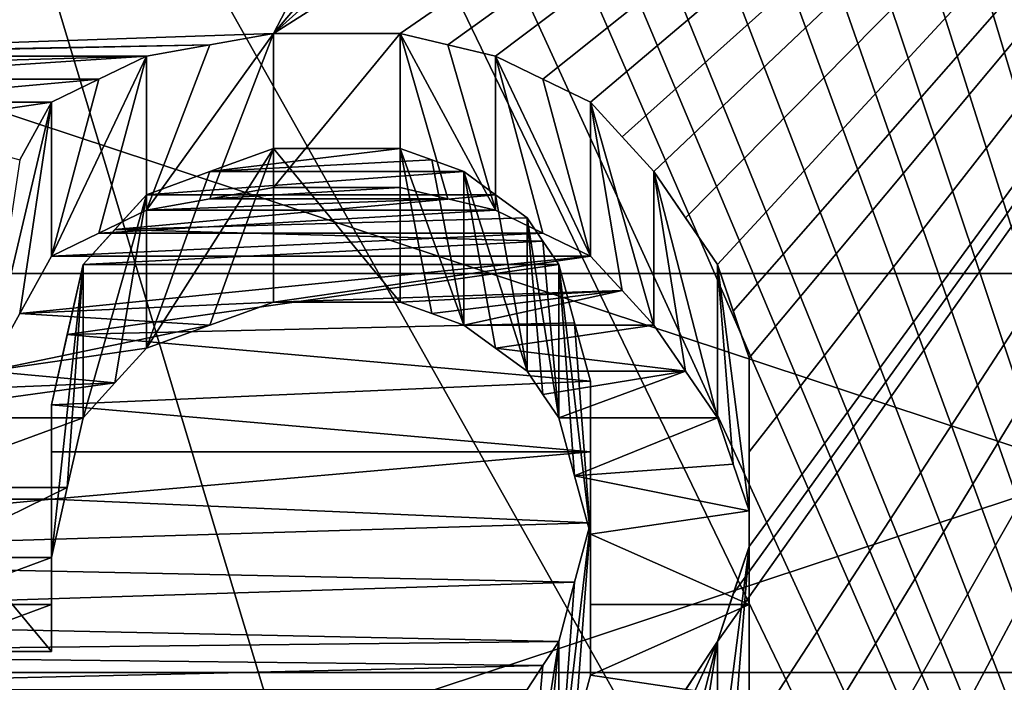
# Model space of a CAD drawing. Header units: millimetres. Extents: x -20 to 172, y -100 to 100.
# Tile 297 of 346: x 120.05 to 123.36, y 31.58 to 33.81. Entities that reach past the tile are written whole.
import ezdxf

# ---------------------------------------------------------------- set-up
doc = ezdxf.new("R2010")
doc.units = ezdxf.units.MM
doc.header["$LTSCALE"] = 37.722908
for name, color, linetype in [('1803', 7, 'CONTINUOUS'), ('1820', 7, 'CONTINUOUS'), ('2406', 7, 'CONTINUOUS'), ('2407', 7, 'CONTINUOUS'), ('3021', 7, 'CONTINUOUS'), ('3038', 7, 'CONTINUOUS'), ('3346', 7, 'CONTINUOUS'), ('3419', 7, 'CONTINUOUS'), ('3420', 7, 'CONTINUOUS'), ('3421', 7, 'CONTINUOUS'), ('3422', 7, 'CONTINUOUS'), ('3423', 7, 'CONTINUOUS'), ('3424', 7, 'CONTINUOUS'), ('3451', 7, 'CONTINUOUS'), ('3452', 7, 'CONTINUOUS'), ('3453', 7, 'CONTINUOUS'), ('3454', 7, 'CONTINUOUS'), ('3455', 7, 'CONTINUOUS'), ('3456', 7, 'CONTINUOUS'), ('3457', 7, 'CONTINUOUS'), ('3458', 7, 'CONTINUOUS'), ('3459', 7, 'CONTINUOUS'), ('3460', 7, 'CONTINUOUS'), ('3461', 7, 'CONTINUOUS'), ('3462', 7, 'CONTINUOUS'), ('3463', 7, 'CONTINUOUS'), ('3470', 7, 'CONTINUOUS'), ('3471', 7, 'CONTINUOUS'), ('3472', 7, 'CONTINUOUS'), ('3473', 7, 'CONTINUOUS'), ('3474', 7, 'CONTINUOUS'), ('3475', 7, 'CONTINUOUS'), ('3624', 7, 'CONTINUOUS'), ('3625', 7, 'CONTINUOUS'), ('3628', 7, 'CONTINUOUS'), ('3629', 7, 'CONTINUOUS'), ('3630', 7, 'CONTINUOUS'), ('3631', 7, 'CONTINUOUS'), ('43', 7, 'CONTINUOUS'), ('48', 7, 'CONTINUOUS')]:
    doc.layers.add(name, color=color, linetype=linetype)

msp = doc.modelspace()

# ---------------------------------------------------------------- linework, layer by layer
at = {"layer": '1803', "color": 250, "linetype": 'Continuous', "true_color": 0x323232}
for points in [[(153.1595, 21.125, -36.5896), (153.1595, 34.3891, -24.5448), (86.8405, 21.125, -36.5896), (153.1595, 21.125, -36.5896)], [(86.8405, 21.125, -36.5896), (153.1595, 34.3891, -24.5448), (86.8405, 34.3891, -24.5448), (86.8405, 21.125, -36.5896)]]:
    msp.add_3dface(points, dxfattribs=at)
at = {"layer": '1820', "color": 250, "linetype": 'Continuous', "true_color": 0x323232}
for points in [[(126.2299, 37.1295, -30.8134), (126.2299, 24.125, -41.7857), (122.4469, 37.1167, -30.8288), (126.2299, 37.1295, -30.8134)], [(122.4469, 37.1167, -30.8288), (126.2299, 24.125, -41.7857), (122.3936, 36.9029, -31.0844), (122.4469, 37.1167, -30.8288)], [(122.3936, 36.9029, -31.0844), (126.2299, 24.125, -41.7857), (122.2343, 36.7243, -31.2952), (122.3936, 36.9029, -31.0844)], [(122.2343, 36.7243, -31.2952), (126.2299, 24.125, -41.7857), (122.0745, 36.5444, -31.5051), (122.2343, 36.7243, -31.2952)], [(122.0745, 36.5444, -31.5051), (126.2299, 24.125, -41.7857), (121.915, 36.4363, -31.63), (122.0745, 36.5444, -31.5051)], [(121.915, 36.4363, -31.63), (126.2299, 24.125, -41.7857), (121.7553, 36.3277, -31.7547), (121.915, 36.4363, -31.63)], [(121.7553, 36.3277, -31.7547), (126.2299, 24.125, -41.7857), (121.5427, 36.2552, -31.8374), (121.7553, 36.3277, -31.7547)], [(121.5427, 36.2552, -31.8374), (126.2299, 24.125, -41.7857), (121.3298, 36.1825, -31.92), (121.5427, 36.2552, -31.8374)], [(121.3298, 36.1825, -31.92), (126.2299, 24.125, -41.7857), (121.1703, 36.1462, -31.9612), (121.3298, 36.1825, -31.92)], [(121.1703, 36.1462, -31.9612), (126.2299, 24.125, -41.7857), (121.0106, 36.1098, -32.0023), (121.1703, 36.1462, -31.9612)], [(121.0106, 36.1098, -32.0023), (126.2299, 24.125, -41.7857), (120.7448, 36.0733, -32.0433), (121.0106, 36.1098, -32.0023)], [(120.7448, 36.0733, -32.0433), (126.2299, 24.125, -41.7857), (120.4787, 36.0369, -32.0844), (120.7448, 36.0733, -32.0433)], [(119.0957, 26.6764, -40.2049), (119.5213, 36.0369, -32.0844), (122.5, 26.1526, -40.5476), (119.0957, 26.6764, -40.2049)], [(120.4787, 36.0369, -32.0844), (126.2299, 24.125, -41.7857), (119.5213, 36.0369, -32.0844), (120.4787, 36.0369, -32.0844)], [(119.5213, 36.0369, -32.0844), (126.2299, 24.125, -41.7857), (122.5, 26.1526, -40.5476), (119.5213, 36.0369, -32.0844)]]:
    msp.add_3dface(points, dxfattribs=at)
at = {"layer": '2406', "color": 250, "linetype": 'Continuous', "true_color": 0x323232}
for points in [[(81.5, 43.165, -19.2183), (158.5, 31.6164, -35.1136), (81.5, 31.6164, -35.1136), (81.5, 43.165, -19.2183)], [(158.5, 43.165, -19.2183), (158.5, 31.6164, -35.1136), (81.5, 43.165, -19.2183), (158.5, 43.165, -19.2183)], [(81.5, 31.6164, -35.1136), (158.5, 14.6011, -44.9374), (81.5, 14.6011, -44.9374), (81.5, 31.6164, -35.1136)], [(158.5, 31.6164, -35.1136), (158.5, 14.6011, -44.9374), (81.5, 31.6164, -35.1136), (158.5, 31.6164, -35.1136)]]:
    msp.add_3dface(points, dxfattribs=at)
at = {"layer": '2407', "color": 250, "linetype": 'Continuous', "true_color": 0x323232}
for points in [[(158.5, 44.9921, -20.0318), (158.5, 32.9547, -36.5999), (81.5, 44.9921, -20.0318), (158.5, 44.9921, -20.0318)], [(81.5, 44.9921, -20.0318), (158.5, 32.9547, -36.5999), (81.5, 32.9547, -36.5999), (81.5, 44.9921, -20.0318)], [(158.5, 32.9547, -36.5999), (158.5, 15.2191, -46.8395), (81.5, 32.9547, -36.5999), (158.5, 32.9547, -36.5999)], [(81.5, 32.9547, -36.5999), (158.5, 15.2191, -46.8395), (81.5, 15.2191, -46.8395), (81.5, 32.9547, -36.5999)]]:
    msp.add_3dface(points, dxfattribs=at)
at = {"layer": '3021', "color": 250, "linetype": 'Continuous', "true_color": 0x323232}
for points in [[(153.1595, 34.3891, 24.5448), (153.1595, 21.125, 36.5896), (86.8405, 34.3891, 24.5448), (153.1595, 34.3891, 24.5448)], [(86.8405, 34.3891, 24.5448), (153.1595, 21.125, 36.5896), (86.8405, 21.125, 36.5896), (86.8405, 34.3891, 24.5448)]]:
    msp.add_3dface(points, dxfattribs=at)
at = {"layer": '3038', "color": 250, "linetype": 'Continuous', "true_color": 0x323232}
for points in [[(121.3298, 33.7593, 34.4728), (126.2299, 37.1295, 30.8134), (120.9043, 33.7593, 34.4728), (121.3298, 33.7593, 34.4728)], [(120.9043, 33.7593, 34.4728), (126.2299, 37.1295, 30.8134), (121.7553, 34.5214, 33.7095), (120.9043, 33.7593, 34.4728)], [(121.4893, 33.7209, 34.5104), (126.2299, 37.1295, 30.8134), (121.3298, 33.7593, 34.4728), (121.4893, 33.7209, 34.5104)], [(121.6489, 33.6824, 34.5479), (126.2299, 37.1295, 30.8134), (121.4893, 33.7209, 34.5104), (121.6489, 33.6824, 34.5479)], [(121.8616, 29.9733, 37.8109), (126.2299, 37.1295, 30.8134), (121.6489, 30.0969, 37.7126), (121.8616, 29.9733, 37.8109)], [(121.6489, 30.0969, 37.7126), (126.2299, 37.1295, 30.8134), (122.3936, 31.7203, 36.3578), (121.6489, 30.0969, 37.7126)], [(121.8085, 33.6054, 34.6228), (126.2299, 37.1295, 30.8134), (121.6489, 33.6824, 34.5479), (121.8085, 33.6054, 34.6228)], [(121.9681, 26.2752, 40.4682), (126.2299, 37.1295, 30.8134), (121.8085, 26.3626, 40.4113), (121.9681, 26.2752, 40.4682)], [(121.8085, 26.3626, 40.4113), (126.2299, 37.1295, 30.8134), (122.3936, 28.1724, 39.1711), (121.8085, 26.3626, 40.4113)], [(121.9681, 33.5282, 34.6976), (126.2299, 37.1295, 30.8134), (121.8085, 33.6054, 34.6228), (121.9681, 33.5282, 34.6976)], [(122.0745, 29.8493, 37.9089), (126.2299, 37.1295, 30.8134), (121.8616, 29.9733, 37.8109), (122.0745, 29.8493, 37.9089)], [(122.0745, 26.1438, 40.5532), (126.2299, 37.1295, 30.8134), (121.9681, 26.2752, 40.4682), (122.0745, 26.1438, 40.5532)], [(126.2299, 37.1295, 30.8134), (121.9681, 33.5282, 34.6976), (122.0744, 33.4123, 34.8092), (126.2299, 37.1295, 30.8134)], [(122.1809, 33.296, 34.9204), (126.2299, 37.1295, 30.8134), (122.0744, 33.4123, 34.8092), (122.1809, 33.296, 34.9204)], [(122.1809, 26.0122, 40.6378), (126.2299, 37.1295, 30.8134), (122.0745, 26.1438, 40.5532), (122.1809, 26.0122, 40.6378)], [(122.234, 29.6423, 38.0709), (126.2299, 37.1295, 30.8134), (122.0745, 29.8493, 37.9089), (122.234, 29.6423, 38.0709)], [(122.2872, 25.8363, 40.7498), (126.2299, 37.1295, 30.8134), (122.1809, 26.0122, 40.6378), (122.2872, 25.8363, 40.7498)], [(122.2872, 33.1407, 35.0678), (126.2299, 37.1295, 30.8134), (122.1809, 33.296, 34.9204), (122.2872, 33.1407, 35.0678)], [(122.3936, 29.4344, 38.2319), (126.2299, 37.1295, 30.8134), (122.234, 29.6423, 38.0709), (122.3936, 29.4344, 38.2319)], [(122.3936, 25.66, 40.8611), (126.2299, 37.1295, 30.8134), (122.2872, 25.8363, 40.7498), (122.3936, 25.66, 40.8611)], [(122.3936, 32.9848, 35.2146), (126.2299, 37.1295, 30.8134), (122.2872, 33.1407, 35.0678), (122.3936, 32.9848, 35.2146)], [(122.4468, 25.4832, 40.9715), (126.2299, 37.1295, 30.8134), (122.3936, 25.66, 40.8611), (122.4468, 25.4832, 40.9715)], [(122.3936, 28.1724, 39.1711), (126.2299, 37.1295, 30.8134), (122.4468, 28.3846, 39.0176), (122.3936, 28.1724, 39.1711)], [(122.4468, 29.226, 38.3915), (126.2299, 37.1295, 30.8134), (122.3936, 29.4344, 38.2319), (122.4468, 29.226, 38.3915)], [(122.3936, 31.7203, 36.3578), (126.2299, 37.1295, 30.8134), (122.4468, 31.8801, 36.2177), (122.3936, 31.7203, 36.3578)], [(122.4468, 32.8285, 35.3603), (126.2299, 37.1295, 30.8134), (122.3936, 32.9848, 35.2146), (122.4468, 32.8285, 35.3603)], [(122.5, 25.306, 41.0813), (126.2299, 37.1295, 30.8134), (122.4468, 25.4832, 40.9715), (122.5, 25.306, 41.0813)], [(122.4468, 28.3846, 39.0176), (126.2299, 37.1295, 30.8134), (122.5, 28.596, 38.863), (122.4468, 28.3846, 39.0176)], [(122.5, 29.0166, 38.5499), (126.2299, 37.1295, 30.8134), (122.4468, 29.226, 38.3915), (122.5, 29.0166, 38.5499)], [(122.4468, 31.8801, 36.2177), (126.2299, 37.1295, 30.8134), (122.5, 32.0393, 36.077), (122.4468, 31.8801, 36.2177)], [(122.5, 32.6715, 35.5054), (126.2299, 37.1295, 30.8134), (122.4468, 32.8285, 35.3603), (122.5, 32.6715, 35.5054)], [(126.2299, 24.125, 41.7857), (126.2299, 37.1295, 30.8134), (122.5, 24.5926, 41.5123), (126.2299, 24.125, 41.7857)], [(122.5, 24.5926, 41.5123), (126.2299, 37.1295, 30.8134), (122.5, 24.9502, 41.2983), (122.5, 24.5926, 41.5123)], [(122.5, 24.9502, 41.2983), (126.2299, 37.1295, 30.8134), (122.5, 25.306, 41.0813), (122.5, 24.9502, 41.2983)], [(122.5, 28.596, 38.863), (126.2299, 37.1295, 30.8134), (122.5, 28.8067, 38.707), (122.5, 28.596, 38.863)], [(122.5, 28.8067, 38.707), (126.2299, 37.1295, 30.8134), (122.5, 29.0166, 38.5499), (122.5, 28.8067, 38.707)], [(122.5, 32.0393, 36.077), (126.2299, 37.1295, 30.8134), (122.5, 32.3567, 35.7926), (122.5, 32.0393, 36.077)], [(122.5, 32.3567, 35.7926), (126.2299, 37.1295, 30.8134), (122.5, 32.6715, 35.5054), (122.5, 32.3567, 35.7926)], [(121.4895, 34.4458, 33.7868), (120.9043, 33.7593, 34.4728), (121.7553, 34.5214, 33.7095), (121.4895, 34.4458, 33.7868)], [(120.6382, 34.4458, 33.7868), (118.2447, 33.6054, 34.6229), (120.9043, 34.37, 33.8639), (120.6382, 34.4458, 33.7868)], [(118.2447, 33.6054, 34.6229), (120.6382, 34.4458, 33.7868), (119.0957, 34.4458, 33.7868), (118.2447, 33.6054, 34.6229)], [(121.2234, 34.37, 33.8639), (120.9043, 33.7593, 34.4728), (121.4895, 34.4458, 33.7868), (121.2234, 34.37, 33.8639)], [(118.2447, 33.6054, 34.6229), (118.4575, 33.6439, 34.5854), (121.2234, 34.37, 33.8639), (118.2447, 33.6054, 34.6229)], [(120.9043, 34.37, 33.8639), (118.2447, 33.6054, 34.6229), (121.2234, 34.37, 33.8639), (120.9043, 34.37, 33.8639)], [(118.6702, 33.6824, 34.5479), (121.2234, 34.37, 33.8639), (118.4575, 33.6439, 34.5854), (118.6702, 33.6824, 34.5479)], [(118.6702, 33.6824, 34.5479), (120.9043, 33.7593, 34.4728), (121.2234, 34.37, 33.8639), (118.6702, 33.6824, 34.5479)], [(120.6915, 33.7209, 34.5104), (120.9043, 33.7593, 34.4728), (118.6702, 33.6824, 34.5479), (120.6915, 33.7209, 34.5104)], [(118.883, 33.6824, 34.5479), (120.6915, 33.7209, 34.5104), (118.6702, 33.6824, 34.5479), (118.883, 33.6824, 34.5479)], [(120.4787, 33.6824, 34.5479), (120.6915, 33.7209, 34.5104), (118.883, 33.6824, 34.5479), (120.4787, 33.6824, 34.5479)], [(119.0957, 33.6439, 34.5854), (120.4787, 33.6824, 34.5479), (118.883, 33.6824, 34.5479), (119.0957, 33.6439, 34.5854)], [(119.3085, 33.6054, 34.6229), (120.4787, 33.6824, 34.5479), (119.0957, 33.6439, 34.5854), (119.3085, 33.6054, 34.6229)], [(120.3192, 33.6054, 34.6228), (120.4787, 33.6824, 34.5479), (119.3085, 33.6054, 34.6229), (120.3192, 33.6054, 34.6228)], [(119.468, 33.5282, 34.6975), (120.3192, 33.6054, 34.6228), (119.3085, 33.6054, 34.6229), (119.468, 33.5282, 34.6975)], [(120.1596, 33.5282, 34.6976), (120.3192, 33.6054, 34.6228), (119.468, 33.5282, 34.6975), (120.1596, 33.5282, 34.6976)], [(119.6277, 33.4509, 34.7721), (120.1596, 33.5282, 34.6976), (119.468, 33.5282, 34.6975), (119.6277, 33.4509, 34.7721)], [(120.0533, 33.335, 34.8833), (120.1596, 33.5282, 34.6976), (119.6277, 33.4509, 34.7721), (120.0533, 33.335, 34.8833)], [(120.9043, 33.3736, 34.8464), (120.6916, 33.2961, 34.9204), (121.3298, 33.3736, 34.8464), (120.9043, 33.3736, 34.8464)], [(121.3298, 33.3736, 34.8464), (120.6916, 33.2961, 34.9204), (121.4361, 33.3348, 34.8834), (121.3298, 33.3736, 34.8464)], [(121.4361, 33.3348, 34.8834), (120.6916, 33.2961, 34.9204), (121.5426, 33.296, 34.9204), (121.4361, 33.3348, 34.8834)], [(120.6916, 33.2961, 34.9204), (120.4787, 33.2184, 34.9943), (121.5426, 33.296, 34.9204), (120.6916, 33.2961, 34.9204)], [(121.5426, 33.296, 34.9204), (120.4787, 33.2184, 34.9943), (121.6489, 33.2184, 34.9943), (121.5426, 33.296, 34.9204)], [(120.4787, 33.2184, 34.9943), (120.3724, 33.1018, 35.1046), (121.6489, 33.2184, 34.9943), (120.4787, 33.2184, 34.9943)], [(121.6489, 33.2184, 34.9943), (120.3724, 33.1018, 35.1046), (121.7553, 33.1406, 35.0679), (121.6489, 33.2184, 34.9943)], [(121.7553, 33.1406, 35.0679), (120.3724, 33.1018, 35.1046), (121.8085, 33.0628, 35.1414), (121.7553, 33.1406, 35.0679)], [(120.3724, 33.1018, 35.1046), (120.266, 32.9848, 35.2146), (121.8085, 33.0628, 35.1414), (120.3724, 33.1018, 35.1046)], [(121.8085, 33.0628, 35.1414), (120.266, 32.9848, 35.2146), (121.8617, 32.9848, 35.2146), (121.8085, 33.0628, 35.1414)], [(120.266, 32.9848, 35.2146), (120.2128, 32.7502, 35.4329), (121.8617, 32.9848, 35.2146), (120.266, 32.9848, 35.2146)], [(121.8617, 32.9848, 35.2146), (120.2128, 32.7502, 35.4329), (121.9149, 32.7893, 35.3966), (121.8617, 32.9848, 35.2146)], [(121.9149, 32.7893, 35.3966), (120.2128, 32.7502, 35.4329), (121.9681, 32.5929, 35.5776), (121.9149, 32.7893, 35.3966)], [(120.2128, 32.7502, 35.4329), (120.1596, 32.5142, 35.6495), (121.9681, 32.5929, 35.5776), (120.2128, 32.7502, 35.4329)], [(121.9681, 32.5929, 35.5776), (120.1596, 32.5142, 35.6495), (121.9681, 32.3565, 35.7927), (121.9681, 32.5929, 35.5776)], [(120.1596, 32.5142, 35.6495), (120.1596, 32.3564, 35.7928), (121.9681, 32.3565, 35.7927), (120.1596, 32.5142, 35.6495)], [(120.1596, 32.3564, 35.7928), (120.1596, 32.1981, 35.9353), (121.9681, 32.3565, 35.7927), (120.1596, 32.3564, 35.7928)], [(121.9681, 32.3565, 35.7927), (120.1596, 32.1981, 35.9353), (121.9681, 32.1187, 36.0063), (121.9681, 32.3565, 35.7927)], [(119.734, 32.1981, 35.9353), (118.0851, 31.9996, 36.1121), (120.1596, 32.1981, 35.9353), (119.734, 32.1981, 35.9353)], [(120.1596, 32.1981, 35.9353), (118.0851, 31.9996, 36.1121), (121.9681, 32.1187, 36.0063), (120.1596, 32.1981, 35.9353)], [(121.9681, 32.1187, 36.0063), (118.0851, 31.9996, 36.1121), (121.9149, 31.92, 36.1826), (121.9681, 32.1187, 36.0063)], [(118.0851, 31.9996, 36.1121), (118.1383, 31.8002, 36.2879), (121.9149, 31.92, 36.1826), (118.0851, 31.9996, 36.1121)], [(121.9149, 31.92, 36.1826), (118.1383, 31.8002, 36.2879), (121.8617, 31.7203, 36.3578), (121.9149, 31.92, 36.1826)], [(118.1383, 31.8002, 36.2879), (118.2446, 31.6803, 36.3926), (121.8617, 31.7203, 36.3578), (118.1383, 31.8002, 36.2879)], [(121.8617, 31.7203, 36.3578), (118.2446, 31.6803, 36.3926), (121.8085, 31.6402, 36.4274), (121.8617, 31.7203, 36.3578)], [(122.2873, 31.5601, 36.4969), (121.6489, 30.0969, 37.7126), (122.3936, 31.7203, 36.3578), (122.2873, 31.5601, 36.4969)], [(118.2446, 31.6803, 36.3926), (118.3511, 31.56, 36.4969), (121.8085, 31.6402, 36.4274), (118.2446, 31.6803, 36.3926)], [(121.8085, 31.6402, 36.4274), (118.3511, 31.56, 36.4969), (121.7553, 31.56, 36.4969), (121.8085, 31.6402, 36.4274)]]:
    msp.add_3dface(points, dxfattribs=at)
at = {"layer": '3346', "color": 250, "linetype": 'Continuous', "true_color": 0x323232}
for points in [[(121.4893, 33.2044, 33.6159), (121.3298, 33.2427, 33.578), (120.6915, 33.2044, 33.6159), (121.4893, 33.2044, 33.6159)], [(121.3298, 33.2427, 33.578), (120.9043, 33.2427, 33.578), (120.6915, 33.2044, 33.6159), (121.3298, 33.2427, 33.578)], [(121.6489, 33.1661, 33.6537), (121.4893, 33.2044, 33.6159), (120.4787, 33.1661, 33.6537), (121.6489, 33.1661, 33.6537)], [(121.4893, 33.2044, 33.6159), (120.6915, 33.2044, 33.6159), (120.4787, 33.1661, 33.6537), (121.4893, 33.2044, 33.6159)], [(121.8084, 33.0894, 33.7291), (121.6489, 33.1661, 33.6537), (120.3192, 33.0894, 33.7291), (121.8084, 33.0894, 33.7291)], [(121.6489, 33.1661, 33.6537), (120.4787, 33.1661, 33.6537), (120.3192, 33.0894, 33.7291), (121.6489, 33.1661, 33.6537)], [(121.9681, 33.0125, 33.8044), (121.8084, 33.0894, 33.7291), (120.1596, 33.0125, 33.8044), (121.9681, 33.0125, 33.8044)], [(121.8084, 33.0894, 33.7291), (120.3192, 33.0894, 33.7291), (120.1596, 33.0125, 33.8044), (121.8084, 33.0894, 33.7291)], [(121.9681, 33.0125, 33.8044), (120.1596, 33.0125, 33.8044), (120.0533, 32.82, 33.9913), (121.9681, 33.0125, 33.8044)], [(121.9681, 33.0125, 33.8044), (120.0533, 32.82, 33.9913), (120.9043, 32.8584, 33.9542), (121.9681, 33.0125, 33.8044)], [(121.9681, 33.0125, 33.8044), (120.9043, 32.8584, 33.9542), (122.0744, 32.8971, 33.9167), (121.9681, 33.0125, 33.8044)], [(120.9043, 32.8584, 33.9542), (121.3298, 32.8584, 33.9542), (122.0744, 32.8971, 33.9167), (120.9043, 32.8584, 33.9542)], [(121.3298, 32.8584, 33.9542), (121.4361, 32.8199, 33.9915), (122.0744, 32.8971, 33.9167), (121.3298, 32.8584, 33.9542)], [(121.4361, 32.8199, 33.9915), (121.5426, 32.7812, 34.0287), (122.0744, 32.8971, 33.9167), (121.4361, 32.8199, 33.9915)], [(121.5426, 32.7812, 34.0287), (122.1809, 32.7812, 34.0287), (122.0744, 32.8971, 33.9167), (121.5426, 32.7812, 34.0287)], [(120.0533, 32.82, 33.9913), (120.6916, 32.7812, 34.0287), (120.9043, 32.8584, 33.9542), (120.0533, 32.82, 33.9913)], [(120.0533, 32.82, 33.9913), (119.9468, 32.6264, 34.1772), (120.6916, 32.7812, 34.0287), (120.0533, 32.82, 33.9913)], [(119.9468, 32.6264, 34.1772), (120.4787, 32.7039, 34.1031), (120.6916, 32.7812, 34.0287), (119.9468, 32.6264, 34.1772)], [(121.5426, 32.7812, 34.0287), (121.6489, 32.7039, 34.103), (122.1809, 32.7812, 34.0287), (121.5426, 32.7812, 34.0287)], [(121.6489, 32.7039, 34.103), (122.2872, 32.6265, 34.1771), (122.1809, 32.7812, 34.0287), (121.6489, 32.7039, 34.103)], [(119.9468, 32.6264, 34.1772), (120.3724, 32.5877, 34.2141), (120.4787, 32.7039, 34.1031), (119.9468, 32.6264, 34.1772)], [(121.6489, 32.7039, 34.103), (121.7553, 32.6264, 34.1772), (122.2872, 32.6265, 34.1771), (121.6489, 32.7039, 34.103)], [(119.9468, 32.6264, 34.1772), (119.4148, 32.5488, 34.2511), (120.3724, 32.5877, 34.2141), (119.9468, 32.6264, 34.1772)], [(121.7553, 32.6264, 34.1772), (121.8085, 32.5488, 34.2511), (122.2872, 32.6265, 34.1771), (121.7553, 32.6264, 34.1772)], [(121.8085, 32.5488, 34.2511), (121.8617, 32.471, 34.3248), (122.2872, 32.6265, 34.1771), (121.8085, 32.5488, 34.2511)], [(121.8617, 32.471, 34.3248), (122.3936, 32.471, 34.3248), (122.2872, 32.6265, 34.1771), (121.8617, 32.471, 34.3248)], [(119.4148, 32.5488, 34.2511), (119.5213, 32.471, 34.3248), (120.3724, 32.5877, 34.2141), (119.4148, 32.5488, 34.2511)], [(119.5213, 32.471, 34.3248), (120.266, 32.471, 34.3248), (120.3724, 32.5877, 34.2141), (119.5213, 32.471, 34.3248)], [(119.5213, 32.471, 34.3248), (119.6276, 32.2373, 34.5444), (120.266, 32.471, 34.3248), (119.5213, 32.471, 34.3248)], [(119.6276, 32.2373, 34.5444), (120.2128, 32.2373, 34.5445), (120.266, 32.471, 34.3248), (119.6276, 32.2373, 34.5444)], [(121.8617, 32.471, 34.3248), (121.9149, 32.2763, 34.508), (122.3936, 32.471, 34.3248), (121.8617, 32.471, 34.3248)], [(121.9149, 32.2763, 34.508), (122.4468, 32.3153, 34.4715), (122.3936, 32.471, 34.3248), (121.9149, 32.2763, 34.508)], [(121.9149, 32.2763, 34.508), (122.5, 32.1589, 34.6175), (122.4468, 32.3153, 34.4715), (121.9149, 32.2763, 34.508)], [(121.9149, 32.2763, 34.508), (121.9681, 32.0805, 34.6901), (122.5, 32.1589, 34.6175), (121.9149, 32.2763, 34.508)], [(119.6276, 32.2373, 34.5444), (119.734, 32.002, 34.7625), (120.2128, 32.2373, 34.5445), (119.6276, 32.2373, 34.5444)], [(119.734, 32.002, 34.7625), (120.1596, 32.002, 34.7625), (120.2128, 32.2373, 34.5445), (119.734, 32.002, 34.7625)], [(121.9681, 32.0805, 34.6901), (122.5, 31.845, 34.9064), (122.5, 32.1589, 34.6175), (121.9681, 32.0805, 34.6901)], [(121.9681, 32.0805, 34.6901), (121.9681, 31.8449, 34.9065), (122.5, 31.845, 34.9064), (121.9681, 32.0805, 34.6901)], [(119.734, 32.002, 34.7625), (119.734, 31.8448, 34.9066), (120.1596, 32.002, 34.7625), (119.734, 32.002, 34.7625)], [(119.734, 31.8448, 34.9066), (120.1596, 31.8448, 34.9066), (120.1596, 32.002, 34.7625), (119.734, 31.8448, 34.9066)], [(119.734, 31.8448, 34.9066), (119.734, 31.6869, 35.05), (120.1596, 31.8448, 34.9066), (119.734, 31.8448, 34.9066)], [(119.734, 31.6869, 35.05), (120.1596, 31.6869, 35.05), (120.1596, 31.8448, 34.9066), (119.734, 31.6869, 35.05)], [(121.9681, 31.8449, 34.9065), (121.9681, 31.6078, 35.1213), (122.5, 31.845, 34.9064), (121.9681, 31.8449, 34.9065)], [(121.9681, 31.6078, 35.1213), (122.5, 31.5286, 35.1925), (122.5, 31.845, 34.9064), (121.9681, 31.6078, 35.1213)], [(121.9681, 31.6078, 35.1213), (121.9149, 31.4097, 35.2987), (122.5, 31.5286, 35.1925), (121.9681, 31.6078, 35.1213)]]:
    msp.add_3dface(points, dxfattribs=at)
at = {"layer": '3419', "color": 250, "linetype": 'Continuous', "true_color": 0x323232}
for points in [[(121.6489, 33.6824, 34.5479), (121.9681, 33.0125, 33.8044), (121.8085, 33.6054, 34.6228), (121.6489, 33.6824, 34.5479)], [(121.9681, 33.0125, 33.8044), (121.6489, 33.6824, 34.5479), (121.8084, 33.0894, 33.7291), (121.9681, 33.0125, 33.8044)], [(121.8084, 33.0894, 33.7291), (121.6489, 33.6824, 34.5479), (121.6489, 33.1661, 33.6537), (121.8084, 33.0894, 33.7291)], [(121.9681, 33.5282, 34.6976), (121.8085, 33.6054, 34.6228), (121.9681, 33.0125, 33.8044), (121.9681, 33.5282, 34.6976)]]:
    msp.add_3dface(points, dxfattribs=at)
at = {"layer": '3420', "color": 250, "linetype": 'Continuous', "true_color": 0x323232}
for points in [[(121.3298, 33.7593, 34.4728), (121.6489, 33.1661, 33.6537), (121.4893, 33.7209, 34.5104), (121.3298, 33.7593, 34.4728)], [(121.6489, 33.1661, 33.6537), (121.3298, 33.7593, 34.4728), (121.4893, 33.2044, 33.6159), (121.6489, 33.1661, 33.6537)], [(121.4893, 33.2044, 33.6159), (121.3298, 33.7593, 34.4728), (121.3298, 33.2427, 33.578), (121.4893, 33.2044, 33.6159)], [(121.6489, 33.6824, 34.5479), (121.4893, 33.7209, 34.5104), (121.6489, 33.1661, 33.6537), (121.6489, 33.6824, 34.5479)]]:
    msp.add_3dface(points, dxfattribs=at)
at = {"layer": '3421', "color": 250, "linetype": 'Continuous', "true_color": 0x323232}
for points in [[(121.3298, 33.7593, 34.4728), (120.9043, 33.7593, 34.4728), (120.9043, 33.2427, 33.578), (121.3298, 33.7593, 34.4728)], [(121.3298, 33.2427, 33.578), (121.3298, 33.7593, 34.4728), (120.9043, 33.2427, 33.578), (121.3298, 33.2427, 33.578)]]:
    msp.add_3dface(points, dxfattribs=at)
at = {"layer": '3422', "color": 250, "linetype": 'Continuous', "true_color": 0x323232}
for points in [[(120.9043, 33.7593, 34.4728), (120.6915, 33.7209, 34.5104), (120.4787, 33.1661, 33.6537), (120.9043, 33.7593, 34.4728)], [(120.6915, 33.2044, 33.6159), (120.9043, 33.7593, 34.4728), (120.4787, 33.1661, 33.6537), (120.6915, 33.2044, 33.6159)], [(120.9043, 33.2427, 33.578), (120.9043, 33.7593, 34.4728), (120.6915, 33.2044, 33.6159), (120.9043, 33.2427, 33.578)], [(120.6915, 33.7209, 34.5104), (120.4787, 33.6824, 34.5479), (120.4787, 33.1661, 33.6537), (120.6915, 33.7209, 34.5104)]]:
    msp.add_3dface(points, dxfattribs=at)
at = {"layer": '3423', "color": 250, "linetype": 'Continuous', "true_color": 0x323232}
for points in [[(120.4787, 33.6824, 34.5479), (120.3192, 33.6054, 34.6228), (120.1596, 33.0125, 33.8044), (120.4787, 33.6824, 34.5479)], [(120.3192, 33.0894, 33.7291), (120.4787, 33.6824, 34.5479), (120.1596, 33.0125, 33.8044), (120.3192, 33.0894, 33.7291)], [(120.4787, 33.1661, 33.6537), (120.4787, 33.6824, 34.5479), (120.3192, 33.0894, 33.7291), (120.4787, 33.1661, 33.6537)], [(120.3192, 33.6054, 34.6228), (120.1596, 33.5282, 34.6976), (120.1596, 33.0125, 33.8044), (120.3192, 33.6054, 34.6228)]]:
    msp.add_3dface(points, dxfattribs=at)
at = {"layer": '3424', "color": 250, "linetype": 'Continuous', "true_color": 0x323232}
for points in [[(120.1596, 33.5282, 34.6976), (120.0533, 33.335, 34.8833), (119.9468, 32.6264, 34.1772), (120.1596, 33.5282, 34.6976)], [(120.0533, 32.82, 33.9913), (120.1596, 33.5282, 34.6976), (119.9468, 32.6264, 34.1772), (120.0533, 32.82, 33.9913)], [(120.1596, 33.0125, 33.8044), (120.1596, 33.5282, 34.6976), (120.0533, 32.82, 33.9913), (120.1596, 33.0125, 33.8044)]]:
    msp.add_3dface(points, dxfattribs=at)
at = {"layer": '3451', "color": 250, "linetype": 'Continuous', "true_color": 0x323232}
for points in [[(119.734, 32.1981, 35.9353), (120.1596, 32.1981, 35.9353), (120.1596, 31.6869, 35.05), (119.734, 32.1981, 35.9353)], [(119.734, 31.6869, 35.05), (119.734, 32.1981, 35.9353), (120.1596, 31.6869, 35.05), (119.734, 31.6869, 35.05)]]:
    msp.add_3dface(points, dxfattribs=at)
at = {"layer": '3452', "color": 250, "linetype": 'Continuous', "true_color": 0x323232}
for points in [[(120.1596, 32.1981, 35.9353), (120.1596, 32.3564, 35.7928), (120.1596, 32.5142, 35.6495), (120.1596, 32.1981, 35.9353)], [(120.1596, 32.1981, 35.9353), (120.1596, 32.5142, 35.6495), (120.1596, 31.6869, 35.05), (120.1596, 32.1981, 35.9353)], [(120.1596, 31.6869, 35.05), (120.1596, 32.5142, 35.6495), (120.1596, 31.8448, 34.9066), (120.1596, 31.6869, 35.05)], [(120.1596, 31.8448, 34.9066), (120.1596, 32.5142, 35.6495), (120.1596, 32.002, 34.7625), (120.1596, 31.8448, 34.9066)]]:
    msp.add_3dface(points, dxfattribs=at)
at = {"layer": '3453', "color": 250, "linetype": 'Continuous', "true_color": 0x323232}
for points in [[(120.1596, 32.5142, 35.6495), (120.2128, 32.7502, 35.4329), (120.266, 32.9848, 35.2146), (120.1596, 32.5142, 35.6495)], [(120.1596, 32.5142, 35.6495), (120.266, 32.9848, 35.2146), (120.1596, 32.002, 34.7625), (120.1596, 32.5142, 35.6495)], [(120.1596, 32.002, 34.7625), (120.266, 32.9848, 35.2146), (120.2128, 32.2373, 34.5445), (120.1596, 32.002, 34.7625)], [(120.2128, 32.2373, 34.5445), (120.266, 32.9848, 35.2146), (120.266, 32.471, 34.3248), (120.2128, 32.2373, 34.5445)]]:
    msp.add_3dface(points, dxfattribs=at)
at = {"layer": '3454', "color": 250, "linetype": 'Continuous', "true_color": 0x323232}
for points in [[(120.266, 32.9848, 35.2146), (120.3724, 33.1018, 35.1046), (120.4787, 33.2184, 34.9943), (120.266, 32.9848, 35.2146)], [(120.266, 32.9848, 35.2146), (120.4787, 33.2184, 34.9943), (120.266, 32.471, 34.3248), (120.266, 32.9848, 35.2146)], [(120.266, 32.471, 34.3248), (120.4787, 33.2184, 34.9943), (120.3724, 32.5877, 34.2141), (120.266, 32.471, 34.3248)], [(120.3724, 32.5877, 34.2141), (120.4787, 33.2184, 34.9943), (120.4787, 32.7039, 34.1031), (120.3724, 32.5877, 34.2141)]]:
    msp.add_3dface(points, dxfattribs=at)
at = {"layer": '3455', "color": 250, "linetype": 'Continuous', "true_color": 0x323232}
for points in [[(120.9043, 33.3736, 34.8464), (120.4787, 32.7039, 34.1031), (120.6916, 33.2961, 34.9204), (120.9043, 33.3736, 34.8464)], [(120.4787, 32.7039, 34.1031), (120.9043, 33.3736, 34.8464), (120.6916, 32.7812, 34.0287), (120.4787, 32.7039, 34.1031)], [(120.6916, 32.7812, 34.0287), (120.9043, 33.3736, 34.8464), (120.9043, 32.8584, 33.9542), (120.6916, 32.7812, 34.0287)], [(120.4787, 33.2184, 34.9943), (120.6916, 33.2961, 34.9204), (120.4787, 32.7039, 34.1031), (120.4787, 33.2184, 34.9943)]]:
    msp.add_3dface(points, dxfattribs=at)
at = {"layer": '3456', "color": 250, "linetype": 'Continuous', "true_color": 0x323232}
for points in [[(120.9043, 33.3736, 34.8464), (121.3298, 33.3736, 34.8464), (121.3298, 32.8584, 33.9542), (120.9043, 33.3736, 34.8464)], [(120.9043, 32.8584, 33.9542), (120.9043, 33.3736, 34.8464), (121.3298, 32.8584, 33.9542), (120.9043, 32.8584, 33.9542)]]:
    msp.add_3dface(points, dxfattribs=at)
at = {"layer": '3457', "color": 250, "linetype": 'Continuous', "true_color": 0x323232}
for points in [[(121.3298, 33.3736, 34.8464), (121.4361, 33.3348, 34.8834), (121.5426, 32.7812, 34.0287), (121.3298, 33.3736, 34.8464)], [(121.3298, 32.8584, 33.9542), (121.3298, 33.3736, 34.8464), (121.4361, 32.8199, 33.9915), (121.3298, 32.8584, 33.9542)], [(121.4361, 32.8199, 33.9915), (121.3298, 33.3736, 34.8464), (121.5426, 32.7812, 34.0287), (121.4361, 32.8199, 33.9915)], [(121.4361, 33.3348, 34.8834), (121.5426, 33.296, 34.9204), (121.5426, 32.7812, 34.0287), (121.4361, 33.3348, 34.8834)]]:
    msp.add_3dface(points, dxfattribs=at)
at = {"layer": '3458', "color": 250, "linetype": 'Continuous', "true_color": 0x323232}
for points in [[(121.5426, 33.296, 34.9204), (121.6489, 33.2184, 34.9943), (121.7553, 32.6264, 34.1772), (121.5426, 33.296, 34.9204)], [(121.5426, 32.7812, 34.0287), (121.5426, 33.296, 34.9204), (121.6489, 32.7039, 34.103), (121.5426, 32.7812, 34.0287)], [(121.6489, 32.7039, 34.103), (121.5426, 33.296, 34.9204), (121.7553, 32.6264, 34.1772), (121.6489, 32.7039, 34.103)], [(121.6489, 33.2184, 34.9943), (121.7553, 33.1406, 35.0679), (121.7553, 32.6264, 34.1772), (121.6489, 33.2184, 34.9943)]]:
    msp.add_3dface(points, dxfattribs=at)
at = {"layer": '3459', "color": 250, "linetype": 'Continuous', "true_color": 0x323232}
for points in [[(121.7553, 33.1406, 35.0679), (121.8085, 33.0628, 35.1414), (121.8617, 32.471, 34.3248), (121.7553, 33.1406, 35.0679)], [(121.7553, 32.6264, 34.1772), (121.7553, 33.1406, 35.0679), (121.8085, 32.5488, 34.2511), (121.7553, 32.6264, 34.1772)], [(121.8085, 32.5488, 34.2511), (121.7553, 33.1406, 35.0679), (121.8617, 32.471, 34.3248), (121.8085, 32.5488, 34.2511)], [(121.8085, 33.0628, 35.1414), (121.8617, 32.9848, 35.2146), (121.8617, 32.471, 34.3248), (121.8085, 33.0628, 35.1414)]]:
    msp.add_3dface(points, dxfattribs=at)
at = {"layer": '3460', "color": 250, "linetype": 'Continuous', "true_color": 0x323232}
for points in [[(121.8617, 32.9848, 35.2146), (121.9149, 32.7893, 35.3966), (121.9681, 32.0805, 34.6901), (121.8617, 32.9848, 35.2146)], [(121.8617, 32.471, 34.3248), (121.8617, 32.9848, 35.2146), (121.9149, 32.2763, 34.508), (121.8617, 32.471, 34.3248)], [(121.9149, 32.2763, 34.508), (121.8617, 32.9848, 35.2146), (121.9681, 32.0805, 34.6901), (121.9149, 32.2763, 34.508)], [(121.9149, 32.7893, 35.3966), (121.9681, 32.5929, 35.5776), (121.9681, 32.0805, 34.6901), (121.9149, 32.7893, 35.3966)]]:
    msp.add_3dface(points, dxfattribs=at)
at = {"layer": '3461', "color": 250, "linetype": 'Continuous', "true_color": 0x323232}
for points in [[(121.9681, 32.5929, 35.5776), (121.9681, 32.3565, 35.7927), (121.9681, 31.6078, 35.1213), (121.9681, 32.5929, 35.5776)], [(121.9681, 32.0805, 34.6901), (121.9681, 32.5929, 35.5776), (121.9681, 31.8449, 34.9065), (121.9681, 32.0805, 34.6901)], [(121.9681, 31.8449, 34.9065), (121.9681, 32.5929, 35.5776), (121.9681, 31.6078, 35.1213), (121.9681, 31.8449, 34.9065)], [(121.9681, 32.3565, 35.7927), (121.9681, 32.1187, 36.0063), (121.9681, 31.6078, 35.1213), (121.9681, 32.3565, 35.7927)]]:
    msp.add_3dface(points, dxfattribs=at)
at = {"layer": '3462', "color": 250, "linetype": 'Continuous', "true_color": 0x323232}
for points in [[(121.9681, 32.1187, 36.0063), (121.9149, 31.92, 36.1826), (121.8617, 31.2105, 35.4749), (121.9681, 32.1187, 36.0063)], [(121.9149, 31.4097, 35.2987), (121.9681, 32.1187, 36.0063), (121.8617, 31.2105, 35.4749), (121.9149, 31.4097, 35.2987)], [(121.9681, 31.6078, 35.1213), (121.9681, 32.1187, 36.0063), (121.9149, 31.4097, 35.2987), (121.9681, 31.6078, 35.1213)], [(121.9149, 31.92, 36.1826), (121.8617, 31.7203, 36.3578), (121.8617, 31.2105, 35.4749), (121.9149, 31.92, 36.1826)]]:
    msp.add_3dface(points, dxfattribs=at)
at = {"layer": '3463', "color": 250, "linetype": 'Continuous', "true_color": 0x323232}
for points in [[(121.8617, 31.7203, 36.3578), (121.8085, 31.6402, 36.4274), (121.7553, 31.0507, 35.6148), (121.8617, 31.7203, 36.3578)], [(121.8085, 31.1307, 35.5449), (121.8617, 31.7203, 36.3578), (121.7553, 31.0507, 35.6148), (121.8085, 31.1307, 35.5449)], [(121.8617, 31.2105, 35.4749), (121.8617, 31.7203, 36.3578), (121.8085, 31.1307, 35.5449), (121.8617, 31.2105, 35.4749)], [(121.8085, 31.6402, 36.4274), (121.7553, 31.56, 36.4969), (121.7553, 31.0507, 35.6148), (121.8085, 31.6402, 36.4274)]]:
    msp.add_3dface(points, dxfattribs=at)
at = {"layer": '3470', "color": 250, "linetype": 'Continuous', "true_color": 0x323232}
for points in [[(122.1809, 31.3994, 36.6353), (122.2873, 31.5601, 36.4969), (122.3936, 31.7203, 36.3578), (122.1809, 31.3994, 36.6353)], [(122.1809, 31.3994, 36.6353), (122.3936, 31.7203, 36.3578), (122.1809, 30.8905, 35.7539), (122.1809, 31.3994, 36.6353)], [(122.1809, 30.8905, 35.7539), (122.3936, 31.7203, 36.3578), (122.2873, 31.0508, 35.6147), (122.1809, 30.8905, 35.7539)], [(122.2873, 31.0508, 35.6147), (122.3936, 31.7203, 36.3578), (122.3936, 31.2105, 35.4749), (122.2873, 31.0508, 35.6147)]]:
    msp.add_3dface(points, dxfattribs=at)
at = {"layer": '3471', "color": 250, "linetype": 'Continuous', "true_color": 0x323232}
for points in [[(122.3936, 31.7203, 36.3578), (122.4468, 31.8801, 36.2177), (122.5, 32.0393, 36.077), (122.3936, 31.7203, 36.3578)], [(122.3936, 31.7203, 36.3578), (122.5, 32.0393, 36.077), (122.3936, 31.2105, 35.4749), (122.3936, 31.7203, 36.3578)], [(122.3936, 31.2105, 35.4749), (122.5, 32.0393, 36.077), (122.4468, 31.3699, 35.334), (122.3936, 31.2105, 35.4749)], [(122.4468, 31.3699, 35.334), (122.5, 32.0393, 36.077), (122.5, 31.5286, 35.1925), (122.4468, 31.3699, 35.334)]]:
    msp.add_3dface(points, dxfattribs=at)
at = {"layer": '3472', "color": 250, "linetype": 'Continuous', "true_color": 0x323232}
for points in [[(122.5, 32.0393, 36.077), (122.5, 32.3567, 35.7926), (122.5, 32.6715, 35.5054), (122.5, 32.0393, 36.077)], [(122.5, 32.0393, 36.077), (122.5, 32.6715, 35.5054), (122.5, 31.5286, 35.1925), (122.5, 32.0393, 36.077)], [(122.5, 31.5286, 35.1925), (122.5, 32.6715, 35.5054), (122.5, 31.845, 34.9064), (122.5, 31.5286, 35.1925)], [(122.5, 31.845, 34.9064), (122.5, 32.6715, 35.5054), (122.5, 32.1589, 34.6175), (122.5, 31.845, 34.9064)]]:
    msp.add_3dface(points, dxfattribs=at)
at = {"layer": '3473', "color": 250, "linetype": 'Continuous', "true_color": 0x323232}
for points in [[(122.5, 32.6715, 35.5054), (122.4468, 32.8285, 35.3603), (122.3936, 32.9848, 35.2146), (122.5, 32.6715, 35.5054)], [(122.5, 32.6715, 35.5054), (122.3936, 32.9848, 35.2146), (122.5, 32.1589, 34.6175), (122.5, 32.6715, 35.5054)], [(122.5, 32.1589, 34.6175), (122.3936, 32.9848, 35.2146), (122.4468, 32.3153, 34.4715), (122.5, 32.1589, 34.6175)], [(122.4468, 32.3153, 34.4715), (122.3936, 32.9848, 35.2146), (122.3936, 32.471, 34.3248), (122.4468, 32.3153, 34.4715)]]:
    msp.add_3dface(points, dxfattribs=at)
at = {"layer": '3474', "color": 250, "linetype": 'Continuous', "true_color": 0x323232}
for points in [[(122.3936, 32.9848, 35.2146), (122.2872, 33.1407, 35.0678), (122.1809, 33.296, 34.9204), (122.3936, 32.9848, 35.2146)], [(122.3936, 32.9848, 35.2146), (122.1809, 33.296, 34.9204), (122.3936, 32.471, 34.3248), (122.3936, 32.9848, 35.2146)], [(122.3936, 32.471, 34.3248), (122.1809, 33.296, 34.9204), (122.2872, 32.6265, 34.1771), (122.3936, 32.471, 34.3248)], [(122.2872, 32.6265, 34.1771), (122.1809, 33.296, 34.9204), (122.1809, 32.7812, 34.0287), (122.2872, 32.6265, 34.1771)]]:
    msp.add_3dface(points, dxfattribs=at)
at = {"layer": '3475', "color": 250, "linetype": 'Continuous', "true_color": 0x323232}
for points in [[(121.9681, 33.5282, 34.6976), (122.1809, 33.296, 34.9204), (122.0744, 33.4123, 34.8092), (121.9681, 33.5282, 34.6976)], [(122.1809, 33.296, 34.9204), (121.9681, 33.5282, 34.6976), (122.1809, 32.7812, 34.0287), (122.1809, 33.296, 34.9204)], [(121.9681, 33.5282, 34.6976), (121.9681, 33.0125, 33.8044), (122.0744, 32.8971, 33.9167), (121.9681, 33.5282, 34.6976)], [(122.1809, 32.7812, 34.0287), (121.9681, 33.5282, 34.6976), (122.0744, 32.8971, 33.9167), (122.1809, 32.7812, 34.0287)]]:
    msp.add_3dface(points, dxfattribs=at)
at = {"layer": '3624', "color": 250, "linetype": 'Continuous', "true_color": 0x323232}
for points in [[(81.5, 31.6164, 35.1136), (158.5, 43.165, 19.2183), (81.5, 43.165, 19.2183), (81.5, 31.6164, 35.1136)], [(158.5, 31.6164, 35.1136), (158.5, 43.165, 19.2183), (81.5, 31.6164, 35.1136), (158.5, 31.6164, 35.1136)], [(81.5, 14.6011, 44.9374), (158.5, 31.6164, 35.1136), (81.5, 31.6164, 35.1136), (81.5, 14.6011, 44.9374)], [(158.5, 14.6011, 44.9374), (158.5, 31.6164, 35.1136), (81.5, 14.6011, 44.9374), (158.5, 14.6011, 44.9374)]]:
    msp.add_3dface(points, dxfattribs=at)
at = {"layer": '3625', "color": 250, "linetype": 'Continuous', "true_color": 0x323232}
for points in [[(158.5, 32.9547, 36.5999), (158.5, 44.9921, 20.0318), (81.5, 32.9547, 36.5999), (158.5, 32.9547, 36.5999)], [(81.5, 32.9547, 36.5999), (158.5, 44.9921, 20.0318), (81.5, 44.9921, 20.0318), (81.5, 32.9547, 36.5999)], [(158.5, 15.2191, 46.8395), (158.5, 32.9547, 36.5999), (81.5, 15.2191, 46.8395), (158.5, 15.2191, 46.8395)], [(81.5, 15.2191, 46.8395), (158.5, 32.9547, 36.5999), (81.5, 32.9547, 36.5999), (81.5, 15.2191, 46.8395)]]:
    msp.add_3dface(points, dxfattribs=at)
at = {"layer": '3628', "color": 150, "linetype": 'Continuous', "true_color": 0x378cff}
for points in [[(72, 28.0584, -35.181), (72, 40.5443, -19.523), (172, 28.0584, -35.181), (72, 28.0584, -35.181)], [(72, 40.5443, -19.523), (172, 40.5443, -19.523), (172, 28.0584, -35.181), (72, 40.5443, -19.523)]]:
    msp.add_3dface(points, dxfattribs=at)
at = {"layer": '3629', "color": 150, "linetype": 'Continuous', "true_color": 0x378cff}
for points in [[(72, 40.5443, 19.523), (72, 28.0584, 35.181), (172, 40.5443, 19.523), (72, 40.5443, 19.523)], [(72, 28.0584, 35.181), (172, 28.0584, 35.181), (172, 40.5443, 19.523), (72, 28.0584, 35.181)]]:
    msp.add_3dface(points, dxfattribs=at)
at = {"layer": '3630', "color": 150, "linetype": 'Continuous', "true_color": 0x378cff}
for points in [[(72, 24.7574, 31.0421), (72, 35.7744, 17.2262), (172, 24.7574, 31.0421), (72, 24.7574, 31.0421)], [(72, 35.7744, 17.2262), (172, 35.7744, 17.2262), (172, 24.7574, 31.0421), (72, 35.7744, 17.2262)]]:
    msp.add_3dface(points, dxfattribs=at)
at = {"layer": '3631', "color": 150, "linetype": 'Continuous', "true_color": 0x378cff}
for points in [[(72, 35.7744, -17.2262), (72, 24.7574, -31.0421), (172, 35.7744, -17.2262), (72, 35.7744, -17.2262)], [(72, 24.7574, -31.0421), (172, 24.7574, -31.0421), (172, 35.7744, -17.2262), (72, 24.7574, -31.0421)]]:
    msp.add_3dface(points, dxfattribs=at)
at = {"layer": '43', "color": 250, "linetype": 'Continuous', "true_color": 0x323232}
for points in [[(118.3207, 34.0489, 9.1234), (118.3207, 30.5274, 17.625), (128.9793, 34.0489, 9.1234), (118.3207, 34.0489, 9.1234)], [(128.9793, 34.0489, 9.1234), (118.3207, 30.5274, 17.625), (128.9793, 30.5274, 17.625), (128.9793, 34.0489, 9.1234)]]:
    msp.add_3dface(points, dxfattribs=at)
at = {"layer": '48', "color": 250, "linetype": 'Continuous', "true_color": 0x323232}
for points in [[(118.3207, 30.5274, -17.625), (118.3207, 34.0489, -9.1234), (128.9793, 30.5274, -17.625), (118.3207, 30.5274, -17.625)], [(128.9793, 30.5274, -17.625), (118.3207, 34.0489, -9.1234), (128.9793, 34.0489, -9.1234), (128.9793, 30.5274, -17.625)]]:
    msp.add_3dface(points, dxfattribs=at)

doc.saveas('drawing.dxf')
